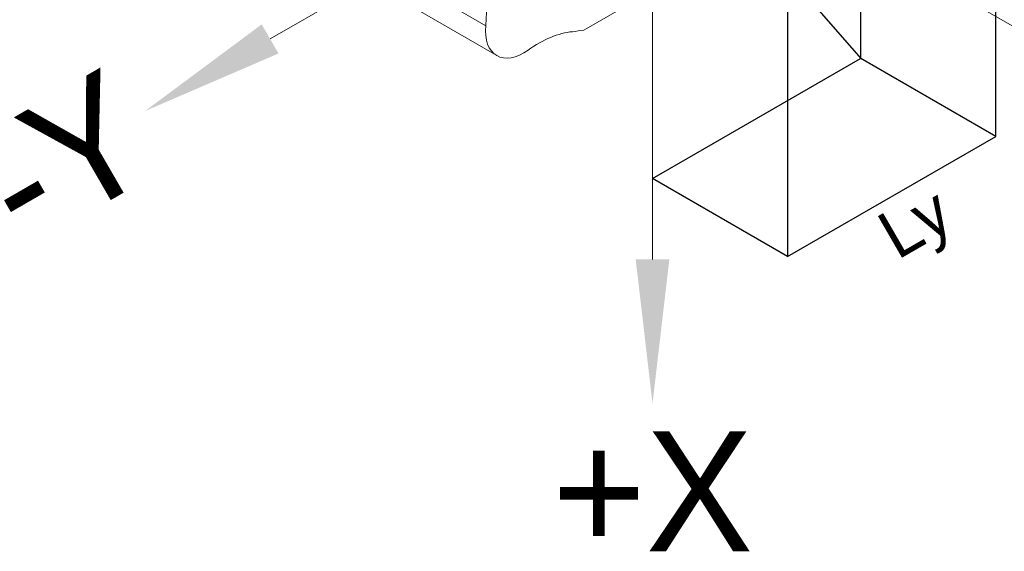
# Model space of a CAD drawing. Header units: millimetres. Extents: x 51337 to 61814, y -21781 to -12277.
# Tile 363 of 378: x 61731 to 61772, y -21461 to -21439. Entities that reach past the tile are written whole.
import ezdxf
from ezdxf.enums import TextEntityAlignment as Align

# ---------------------------------------------------------------- set-up
doc = ezdxf.new("R2010")
doc.units = ezdxf.units.MM
doc.header["$LTSCALE"] = 0.3175
for name, color, linetype, lineweight in [('1轮廓实线层', 7, 'Continuous', 18), ('6文字层', 3, 'Continuous', 13), ('7标注层', 4, 'Continuous', 13)]:
    doc.layers.add(name, color=color, linetype=linetype, lineweight=lineweight)

# ---------------------------------------------------------------- blocks, each defined once
blk = doc.blocks.new('MR12-2010-Z')
at = {"layer": '1轮廓实线层'}
for p, q in [((64081.67, -21473.244), (64077.851, -21471.039)), ((64085.748, -21473.426), (64090.299, -21470.799)), ((64078.307, -21472.285), (64082.125, -21474.49))]:
    blk.add_line(p, q, dxfattribs=at)
for centre, major_axis, start_param, end_param in [((64077.982, -21474.883), (-2.625, -4.547), 2.241663, 2.749536), ((64083.25, -21472.541), (-1.125, -1.949), 5.383255, 7.183115), ((64083.856, -21478.275), (-2.625, -4.547), 3.533649, 4.041523), ((64088.023, -21464.274), (-5.062, -8.769), 0.392056, 0.46196)]:
    blk.add_ellipse(centre, major_axis=major_axis, ratio=0.57735, start_param=start_param, end_param=end_param, dxfattribs=at)

msp = doc.modelspace()

# ---------------------------------------------------------------- linework, layer by layer
for p, q in [((61766.12244, -21425.82706), (61766.12244, -21440.82706)), ((61771.73906, -21429.08596), (61771.73906, -21444.08596)), ((61757.46671, -21430.83157), (61766.12696, -21440.83157)), ((61763.08498, -21434.0824), (61763.08498, -21449.0824)), ((61757.46218, -21445.82706), (61766.12244, -21440.82706)), ((61771.74523, -21444.0824), (61766.12696, -21440.83157)), ((61763.08498, -21449.0824), (61771.74523, -21444.0824)), ((61763.08498, -21449.0824), (61757.46671, -21445.83157))]:
    msp.add_line(p, q)
at = {"layer": '1轮廓实线层'}
for q in [(61741.55681, -21440.01715), (61757.46671, -21449.20274), (61773.37661, -21440.01715)]:
    msp.add_line((61757.46671, -21430.83157), q, dxfattribs=at)
at = {"layer": '7标注层'}
for points in [[(61741.20681, -21439.41094), (61741.90681, -21440.62337), (61736.36065, -21443.01715)], [(61756.76671, -21449.20274), (61758.16671, -21449.20274), (61757.46671, -21455.20274)]]:
    msp.add_solid(points, dxfattribs=at)

# ---------------------------------------------------------------- block references
at = {"layer": '1轮廓实线层', "lineweight": 18}
msp.add_blockref('MR12-2010-Z', (-2331.14, 33.77948), dxfattribs=at)

# ---------------------------------------------------------------- texts
at = {"layer": '6文字层'}
msp.add_text('-Y', height=5, rotation=30, dxfattribs=at).set_placement((61735.87847, -21443.29554), align=Align.MIDDLE_RIGHT)
msp.add_text('Ly', height=2, rotation=30, dxfattribs=at).set_placement((61767.87854, -21446.80306), align=Align.TOP_CENTER)
msp.add_text('+X', height=5, dxfattribs=at).set_placement((61757.46671, -21456.36164), align=Align.TOP_CENTER)

doc.saveas('drawing.dxf')
